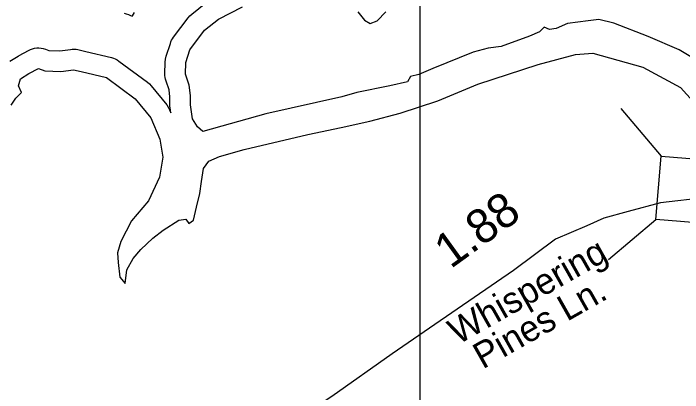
# Model space of a CAD drawing. Extents: x 1950930 to 2061844, y 904556 to 1017002.
# Drawn here: x 1960566 to 1963006, y 989010 to 990391 of the extents above; entities that cross this region are included whole.
import ezdxf

# ---------------------------------------------------------------- set-up
doc = ezdxf.new("R2010")
doc.units = 0
for name, color, linetype in [('Exist Hydrographic Buffer Line', 7, 'Continuous'), ('Exist Hydrographic Lake Shore', 7, 'Continuous'), ('Exist Road Non-System Type 51 Label', 7, 'Continuous'), ('Exist Road Primary US Structure Standard Bridge CELL', 7, 'Continuous'), ('Exist Road Secondary Structure Standard Bridge CELL', 7, 'Continuous'), ('Exist Road Secondary Type 51 Attributed', 7, 'Continuous'), ('Map Preparation Inset Cut Line', 7, 'Continuous')]:
    doc.layers.add(name, color=color, linetype=linetype)

msp = doc.modelspace()

# ---------------------------------------------------------------- linework, layer by layer
at = {"layer": 'Exist Hydrographic Buffer Line'}
for points in [[(1960553.1, 990216.9), (1960583.9, 990235.7), (1960585.3, 990236.5), (1960586.7, 990237.3), (1960620.9, 990256), (1960628.1, 990259.5), (1960635.6, 990262.2), (1960643.3, 990264), (1960651.2, 990265.1), (1960659.2, 990265.2), (1960667.1, 990264.6), (1960675, 990263.1), (1960682.6, 990260.8), (1960695.8, 990256), (1960735.5, 990254.5), (1960773.8, 990260.1), (1960780.7, 990260.8), (1960787.7, 990260.8), (1960794.7, 990260.2), (1960801.5, 990259), (1960830.2, 990252.3), (1960830.4, 990252.3), (1960830.7, 990252.2), (1960923.2, 990230.2), (1960930.4, 990228.1), (1960937.4, 990225.3), (1960944, 990221.8), (1960950.3, 990217.6), (1961054.9, 990140.5), (1961062.2, 990134.3), (1961068.7, 990127.3), (1961124.8, 990057.9), (1961130.7, 990049.4), (1961135.4, 990040.3), (1961140.2, 990029.3), (1961137.5, 990047.2), (1961136.9, 990052.7), (1961136.7, 990058.2), (1961136.7, 990087.6), (1961133.8, 990112.1), (1961122.4, 990144.6), (1961120.4, 990151.1), (1961119.1, 990157.8), (1961118.3, 990164.5), (1961118.2, 990171.4), (1961119.3, 990213.9), (1961120.3, 990224.7), (1961122.9, 990235.2), (1961138.2, 990282), (1961140.3, 990287.9), (1961143, 990293.5), (1961146.1, 990298.9), (1961149.6, 990304), (1961203, 990374.8), (1961209.3, 990382.2), (1961216.5, 990388.6), (1961267.7, 990429)], [(1960970.2, 990391.5), (1960977.5, 990389.3), (1960985.5, 990386.8), (1960993.4, 990383.8), (1960999.7, 990381.3), (1961000.4, 990382.5), (1961004, 990388.5), (1961007.8, 990394.3)]]:
    msp.add_lwpolyline(points, dxfattribs=at)
at = {"layer": 'Exist Hydrographic Lake Shore'}
for points in [[(1963078.6, 990207.6), (1962993, 990258.8), (1962879.7, 990306.8), (1962754.4, 990355.9), (1962699.9, 990369), (1962661.3, 990363.5), (1962586.1, 990354.8), (1962544.7, 990336.2), (1962520.7, 990333), (1962501.1, 990340.6), (1962483.7, 990324.3), (1962447.7, 990307.9), (1962344.2, 990270.8), (1962296.3, 990264.3), (1962241.8, 990250.1), (1962095.3, 990190.2), (1962044.1, 990168.3), (1962013.6, 990161.8), (1962002.7, 990142.2), (1961938.4, 990126.9), (1961818.5, 990102.9), (1961763, 990087.7), (1961486.2, 990025.5), (1961256.4, 989961.2), (1961236.7, 989977.6), (1961219.3, 990007), (1961211.7, 990058.2), (1961211.7, 990092), (1961207.3, 990129.1), (1961193.2, 990169.4), (1961194.2, 990212), (1961209.5, 990258.8), (1961262.9, 990329.7), (1961314.1, 990370), (1961401.3, 990414.7)], [(1961821.8, 990396.2), (1961845.8, 990366.8), (1961866.5, 990353.7), (1961891.5, 990363.5), (1961924.2, 990397.3)], [(1960592, 990152.8), (1960622.8, 990171.6), (1960657, 990190.3), (1960681.2, 990181.5), (1960739.5, 990179.3), (1960784.7, 990185.9), (1960813.3, 990179.3), (1960905.8, 990157.2), (1961010.4, 990080.1), (1961066.5, 990010.7), (1961100.1, 989932.5), (1961111.1, 989867.5), (1961098.4, 989794.8), (1961058.8, 989707.7), (1960996.1, 989635), (1960958.1, 989560.1), (1960946, 989519.3), (1960948.2, 989484.1), (1960954.2, 989430.1), (1960974, 989406.9), (1960979.5, 989456.5), (1961002.7, 989498.4), (1961030.2, 989531.4), (1961074.2, 989572.2), (1961111.7, 989600.9), (1961168.9, 989638.3), (1961194.2, 989641.6), (1961205.2, 989626.2), (1961222.9, 989637.2), (1961233.9, 989685.7), (1961246, 989735.3), (1961251.5, 989778.2), (1961259.2, 989825.6), (1961279, 989853.2), (1961317.5, 989869.7), (1961406.7, 989895), (1961639, 989950.1), (1961761.2, 989975.4), (1961865.8, 989998.6), (1961975.9, 990027.2), (1962113.5, 990072.4), (1962259.4, 990133), (1962479.1, 990204.6), (1962615, 990241), (1962677.8, 990246.5), (1962861.1, 990195.8), (1962997.6, 990120.9), (1963043.9, 990070.2)], [(1960557.9, 990057), (1960574.4, 990082.3), (1960595.3, 990103.2), (1960584.3, 990127.5), (1960592, 990152.8)]]:
    msp.add_lwpolyline(points, dxfattribs=at)
at = {"layer": 'Exist Road Secondary Structure Standard Bridge CELL'}
for p, q in [((1962780.6, 990044.3), (1962926.8, 989871.5)), ((1962734.9, 989494.5), (1962907.6, 989640.8))]:
    msp.add_line(p, q, dxfattribs=at)
msp.add_lwpolyline([(1962926.8, 989871.5), (1963420.9, 989830.5), (1963401.7, 989599.7), (1962907.6, 989640.8)], close=True, dxfattribs=at)
at = {"layer": 'Exist Road Secondary Type 51 Attributed'}
msp.add_lwpolyline([(1963154.2, 989720), (1963093.5, 989720), (1962925.5, 989701), (1962806.8, 989669.5), (1962717.8, 989645.1), (1962656.8, 989617.2), (1962541.6, 989568.3), (1962389.3, 989454.3), (1962102.5, 989258.2), (1961946.7, 989150.2), (1961726.6, 988994.9), (1961427.1, 988799.9), (1961312, 988726.1), (1961203.6, 988676.5), (1961146.3, 988655.6), (1961066, 988642.3), (1960967.4, 988641.2), (1960868.9, 988647.9), (1960590.9, 988643.4), (1960448.9, 988640.1)], dxfattribs=at)
at = {"layer": 'Map Preparation Inset Cut Line'}
msp.add_line((1962048.6, 989188.5), (1962048.6, 993450.7), dxfattribs=at)
msp.add_lwpolyline([(1967866.9, 989571.9), (1967866.9, 987897.3), (1962048.6, 987897.3), (1962048.6, 989188.5)], dxfattribs=at)

# ---------------------------------------------------------------- texts
at = {"layer": 'Exist Road Non-System Type 51 Label'}
for s, p in [('Whispering ', (1962186.2, 989182.3)), (' Pines Ln.', (1962246.3, 989076.1))]:
    msp.add_text(s, height=95, rotation=29.5052, dxfattribs=at).set_placement(p)
at = {"layer": 'Exist Road Primary US Structure Standard Bridge CELL'}
msp.add_text('1.88', height=125, rotation=35.8543, dxfattribs=at).set_placement((1962159.9, 989458.6))

doc.saveas('drawing.dxf')
